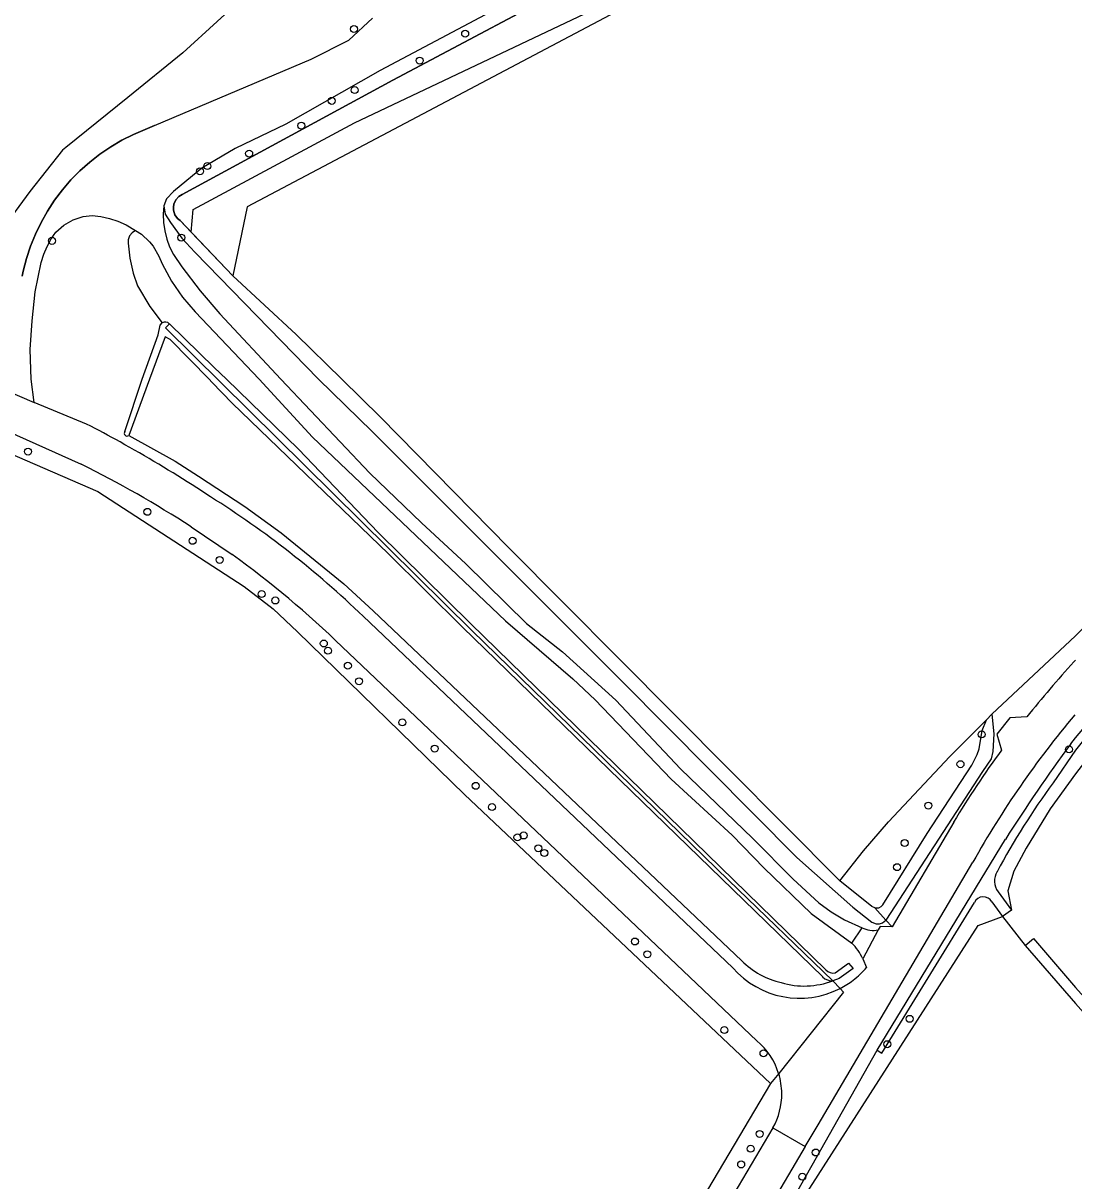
# Model space of a CAD drawing. Extents: x 160203 to 161526, y 379529 to 381797.
# Drawn here: x 160352.2 to 160499.8, y 380137.4 to 380300 of the extents above; entities that cross this region are included whole.
import ezdxf

# ---------------------------------------------------------------- set-up
doc = ezdxf.new("R2010")
doc.units = 0
for name, color, linetype in [('IMGEO_Boom', 7, 'Continuous'), ('IMGEO_Grasland_agrarisch', 7, 'Continuous'), ('IMGEO_Grasland_overig', 7, 'Continuous'), ('IMGEO_Groenvoorziening', 7, 'Continuous'), ('IMGEO_Hek', 7, 'Continuous'), ('IMGEO_Loofbos', 7, 'Continuous'), ('IMGEO_Rijbaan_lokaal_open', 7, 'Continuous'), ('IMGEO_Voetpad_onverhard', 7, 'Continuous'), ('IMGEO_Voetpad_open', 7, 'Continuous'), ('IMGEO_Waterloop', 7, 'Continuous')]:
    doc.layers.add(name, color=color, linetype=linetype)

msp = doc.modelspace()

# ---------------------------------------------------------------- linework, layer by layer
at = {"layer": 'IMGEO_Boom'}
for centre in [(160398.64, 380299.19), (160414.26, 380298.53), (160407.86, 380294.76), (160398.74, 380290.62), (160395.52, 380289.1), (160391.25, 380285.62), (160383.91, 380281.7), (160378.04, 380279.95), (160376.99, 380279.22), (160374.37, 380269.89), (160356.21, 380269.44), (160352.84, 380239.85), (160369.61, 380231.39), (160375.96, 380227.32), (160379.77, 380224.64), (160385.66, 380219.84), (160387.59, 380218.94), (160394.4, 380212.9), (160394.98, 380211.88), (160397.78, 380209.77), (160399.35, 380207.6), (160405.44, 380201.82), (160486.83, 380200.13), (160409.97, 380198.14), (160499.1, 380198.02), (160483.85, 380195.95), (160415.75, 380192.91), (160418.04, 380189.93), (160479.35, 380190.14), (160421.61, 380185.68), (160422.48, 380185.94), (160424.54, 380184.14), (160476.01, 380184.88), (160425.39, 380183.48), (160474.94, 380181.49), (160438.11, 380171.05), (160439.84, 380169.26), (160476.71, 380160.19), (160450.69, 380158.61), (160473.57, 380156.63), (160456.18, 380155.35), (160455.62, 380144.03), (160454.37, 380141.95), (160463.52, 380141.42), (160453.04, 380139.74), (160461.63, 380138.02)]:
    msp.add_circle(centre, 0.489, dxfattribs=at)
at = {"layer": 'IMGEO_Grasland_agrarisch'}
for points in [[(160488.28, 380202.97), (160500, 380213.96), (160536.75, 380250), (160569.66, 380282.2), (160629.02, 380340.26), (160630.62, 380341.83), (160648.01, 380358.08), (160657.08, 380367.01), (160675.12, 380384.28), (160690.5, 380399.79), (160703.76, 380412.84), (160702.84, 380413.86), (160743.68, 380453.92), (160786.3, 380496.09)], [(160466.92, 380179.55), (160470.22, 380183.76), (160473.72, 380187.85), (160482.35, 380197.04), (160487.5, 380202.19)], [(160487.5, 380202.19), (160488.28, 380202.97)], [(160457.16, 380151.09), (160427.02, 380100.25), (160397.18, 380050.75)]]:
    msp.add_lwpolyline(points, dxfattribs=at)
at = {"layer": 'IMGEO_Grasland_overig'}
for points in [[(160513.81, 380210.43), (160507.44, 380204.22), (160500, 380194.58), (160496.44, 380189.66), (160493.08, 380184.15), (160491.35, 380180.94), (160490.5, 380178.18), (160491.03, 380175.47)], [(160449.65, 380116.07), (160457.26, 380127.95), (160486.32, 380173.3), (160489.77, 380174.54)], [(160489.77, 380174.54), (160492.95, 380170.48)], [(160449.65, 380116.07), (160465.43, 380143.93), (160472.15, 380155.79)]]:
    msp.add_lwpolyline(points, dxfattribs=at)
at = {"layer": 'IMGEO_Groenvoorziening'}
for points in [[(160471.81, 380175.77), (160472.39, 380175.79), (160472.71, 380175.95), (160472.96, 380176.19), (160479.19, 380186.23), (160485.44, 380195.82), (160486.21, 380197.31), (160486.47, 380198.11), (160486.91, 380200.69), (160487.5, 380202.19)], [(160488.28, 380202.97), (160488.56, 380200.2), (160488.41, 380197.73), (160488.15, 380196.7), (160486.93, 380194.92), (160473.38, 380174.06)]]:
    msp.add_lwpolyline(points, dxfattribs=at)
at = {"layer": 'IMGEO_Hek'}
for points in [[(160496.55, 380341.98), (160495.66, 380341.13), (160493.71, 380339.62), (160491.62, 380338.33), (160489.4, 380337.26), (160404.11, 380291.99), (160374.48, 380275.96), (160374.04, 380275.69), (160373.6, 380275.2), (160373.33, 380274.6), (160373.26, 380274.17), (160373.28, 380273.73), (160373.48, 380273.1), (160373.86, 380272.57), (160374.2, 380272.29), (160381.63, 380264.51), (160390.51, 380256.28), (160396.93, 380250), (160402.38, 380244.66), (160420.34, 380226.4), (160466.92, 380179.55)], [(160370.63, 380285.65), (160367.67, 380284.4), (160366.03, 380283.58), (160364.46, 380282.66), (160362.95, 380281.63), (160361.51, 380280.51), (160360.14, 380279.29), (160358.86, 380277.99), (160357.67, 380276.6), (160356.57, 380275.15), (160355.56, 380273.62), (160354.67, 380272.03), (160353.87, 380270.38), (160353.19, 380268.69), (160352.62, 380266.95), (160352.16, 380265.18), (160352.02, 380264.48)], [(160334.72, 380245.43), (160339.37, 380244.11), (160342.41, 380243.01), (160362.65, 380234.25), (160383.2, 380220.88), (160387.3, 380217.77), (160390.71, 380214.53), (160414.16, 380191.71), (160457.16, 380151.09)]]:
    msp.add_lwpolyline(points, dxfattribs=at)
at = {"layer": 'IMGEO_Loofbos'}
for points in [[(160375.76, 380270.66), (160376.03, 380273.86), (160398.69, 380286.02), (160435.59, 380303.51), (160452.48, 380312.78), (160472.28, 380324.78), (160492.61, 380337.6), (160495.28, 380339.52), (160497.86, 380341.88), (160518.61, 380370.22), (160546.43, 380410.82), (160554.76, 380421.63), (160580.02, 380455.7)], [(160581.84, 380453.78), (160530.99, 380378.78), (160500.7, 380337.91), (160436.29, 380302.03), (160383.64, 380274.22), (160381.63, 380264.51)], [(160375.76, 380270.66), (160374.2, 380272.29), (160373.86, 380272.57), (160373.48, 380273.1), (160373.28, 380273.73), (160373.26, 380274.17), (160373.33, 380274.6), (160373.6, 380275.2), (160374.04, 380275.69), (160374.48, 380275.96), (160404.11, 380291.99), (160489.4, 380337.26), (160491.62, 380338.33), (160493.71, 380339.62), (160495.66, 380341.13), (160496.55, 380341.98), (160497.44, 380342.83), (160499.03, 380344.7), (160500.01, 380346.09), (160537.45, 380399.47), (160554.8, 380424.63)], [(160384.24, 380304.67), (160374.58, 380295.83), (160366.85, 380289.58), (160358.17, 380282.56), (160357.69, 380282.18), (160353.08, 380276.39), (160349.11, 380270.96), (160341.5, 380255.19), (160336.36, 380257.29)], [(160371.92, 380274.36), (160372.12, 380273.21), (160372.87, 380272.02), (160374.47, 380269.84), (160376.29, 380267.85), (160393.67, 380250), (160401.2, 380242.65), (160436.43, 380207.47), (160460.84, 380182.86), (160468.75, 380175.88), (160471.4, 380173.76), (160471.99, 380173.53), (160472.46, 380173.54), (160472.91, 380173.68), (160473.38, 380174.06)], [(160367.96, 380270.89), (160367.48, 380270.58), (160367.12, 380270.13), (160366.92, 380269.59), (160366.89, 380269.12), (160367.14, 380266.99), (160367.61, 380264.9), (160368.21, 380263.11), (160369.98, 380260.23), (160371.71, 380257.94)], [(160381.63, 380264.51), (160375.76, 380270.66)], [(160466.92, 380179.55), (160420.34, 380226.4), (160402.38, 380244.66), (160396.93, 380250), (160390.51, 380256.28), (160381.63, 380264.51)], [(160366.46, 380242.65), (160368.87, 380250), (160371.12, 380256.26), (160371.39, 380257.59), (160371.71, 380257.94)], [(160465.93, 380165.54), (160451.26, 380179.64), (160415.26, 380214.66), (160372.15, 380257.25), (160372.7, 380257.79)], [(160372.7, 380257.79), (160378.99, 380251.68), (160380.72, 380250), (160390.84, 380240.17), (160402.06, 380228.5), (160415.02, 380215.69), (160464.92, 380167.08)], [(160464.49, 380166.09), (160413.89, 380215.18), (160403.48, 380225.5), (160381.54, 380246.67), (160378.69, 380249.58), (160378.27, 380250), (160372.8, 380255.59), (160372.1, 380255.95), (160369.9, 380250), (160367, 380242.12)], [(160334.72, 380245.43), (160339.37, 380244.11), (160342.41, 380243.01), (160362.65, 380234.25), (160383.2, 380220.88), (160387.3, 380217.77), (160390.71, 380214.53), (160414.16, 380191.71), (160457.16, 380151.09)], [(160367, 380242.12), (160373.51, 380238.48), (160376.78, 380236.38), (160383.31, 380232.16), (160388.43, 380228.45), (160397.23, 380221.26), (160401.35, 380217.49), (160453.11, 380168.35)], [(160471.81, 380175.77), (160471.38, 380175.97), (160466.92, 380179.55)], [(160473.38, 380174.06), (160471.81, 380175.77)], [(160474.26, 380173.1), (160473.38, 380174.06)], [(160466.25, 380166.64), (160468.1, 380167.99), (160468.77, 380167.26), (160466.82, 380165.85), (160465.93, 380165.54)], [(160465.93, 380165.54), (160466.94, 380164.46)], [(160458.31, 380152.52), (160457.16, 380151.09)]]:
    msp.add_lwpolyline(points, dxfattribs=at)
for centre, radius, start, end in [((160372.11, 380257.24), 0.805, 43.777, 119.8976), ((160366.75, 380242.41), 0.378, 140.5277, 310.6559), ((160461.2, 380176.39), 11.4, 224.8213, 257.1729), ((160466.01, 380168.12), 1.51, 223.9995, 279.3893), ((160461.9, 380176.09), 11.29, 253.342, 290.9002), ((160465.8, 380167.37), 1.84, 224.3434, 274.0666)]:
    msp.add_arc(centre, radius, start, end, dxfattribs=at)
at = {"layer": 'IMGEO_Rijbaan_lokaal_open'}
for points in [[(160339.75, 380252.52), (160341.33, 380251.93), (160346.09, 380250), (160346.81, 380249.68), (160353.69, 380246.75)], [(160335.45, 380249.02), (160337.64, 380248.13), (160340.08, 380247.1), (160341.14, 380246.63), (160360.33, 380238.08)], [(160361.07, 380243.72), (160353.69, 380246.75)], [(160378.48, 380233.5), (160376.55, 380234.77)], [(160375.75, 380229.29), (160381.51, 380225.39)], [(160451.86, 380167.36), (160399.92, 380216.73)], [(160396.97, 380212.45), (160455.24, 380157.09)], [(160500, 380210.58), (160499.78, 380210.34)], [(160493.18, 380202.59), (160490.79, 380202.44), (160488.95, 380200.15), (160489.63, 380197.93)], [(160482.9, 380187.81), (160474.26, 380173.1)], [(160462.03, 380142.26), (160463.84, 380145.31), (160485.6, 380182.2)], [(160474.26, 380173.1), (160472.56, 380173.18), (160472.29, 380172.67)], [(160472.29, 380172.67), (160470.12, 380168.6)], [(160470.12, 380168.6), (160470.66, 380167.4)], [(160466.94, 380164.46), (160467.43, 380163.94), (160458.31, 380152.52)], [(160457.51, 380144.89), (160452.03, 380135.62), (160388.75, 380029.17), (160377.87, 380010.95), (160375.99, 380011.51), (160374.9, 380012.13)], [(160457.51, 380144.89), (160462.03, 380142.26)], [(160462.03, 380142.26), (160456.74, 380133.28), (160393.14, 380026.24)]]:
    msp.add_lwpolyline(points, dxfattribs=at)
for centre, radius, start, end in [((160270.81, 380069.27), 196.42, 61.0861, 62.6426), ((160274, 380075.3), 189.59, 57.2565, 61.0494), ((160288.79, 380094.6), 160.32, 57.1506, 63.4981), ((160306.92, 380119.94), 134.23, 46.1428, 57.7815), ((160301.29, 380113.86), 137.39, 45.8581, 54.2724), ((160661.92, 380065.33), 217.53, 138.1936, 140.8749), ((160602.61, 380116.53), 134.18, 139.9428, 150.6966), ((160588.46, 380124.9), 122.89, 143.5384, 149.2096), ((160461.24, 380175.49), 12.41, 220.891, 297.329), ((160461.25, 380175.49), 12.41, 307.3162, 319.3089), ((160461.23, 380175.5), 12.43, 297.3608, 307.346), ((160449.07, 380149.62), 9.68, 17.4208, 50.4215), ((160449.11, 380149.63), 9.64, 0.4712, 17.4259), ((160449.09, 380149.62), 9.66, 330.6383, 0.5252)]:
    msp.add_arc(centre, radius, start, end, dxfattribs=at)
at = {"layer": 'IMGEO_Voetpad_onverhard'}
for points in [[(160554.03, 380426.3), (160535.21, 380399.12), (160500, 380349.66), (160497.78, 380346.54), (160496.97, 380345.58), (160495.36, 380343.95), (160493.59, 380342.49), (160491.67, 380341.23), (160489.64, 380340.17), (160446.57, 380316.87), (160402.34, 380293.38), (160389.05, 380285.85), (160381.95, 380282.4), (160377.27, 380279.66), (160376.77, 380279.25), (160373.28, 380276.39), (160372.29, 380275.35), (160371.92, 380274.36)], [(160352.02, 380264.48), (160352.16, 380265.18), (160352.62, 380266.95), (160353.19, 380268.69), (160353.87, 380270.38), (160354.67, 380272.03), (160355.56, 380273.62), (160356.57, 380275.15), (160357.67, 380276.6), (160358.86, 380277.99), (160360.14, 380279.29), (160361.51, 380280.51), (160362.95, 380281.63), (160364.46, 380282.66), (160366.03, 380283.58), (160367.67, 380284.4), (160370.63, 380285.65), (160392.61, 380294.94), (160397.9, 380297.64), (160401.24, 380300.7)], [(160371.92, 380274.36), (160371.84, 380273.18), (160371.88, 380272), (160372.05, 380270.83), (160372.33, 380269.69), (160372.74, 380268.58), (160373.26, 380267.51), (160374.44, 380265.79), (160377.04, 380262.42), (160379.79, 380259.17), (160388.35, 380250), (160400.88, 380236.82), (160408.13, 380229.85), (160414.36, 380224.1), (160422.9, 380215.71), (160427.94, 380211.71), (160435.41, 380204.95), (160444.5, 380195.31), (160454.7, 380185.52), (160460.35, 380179.8), (160463.93, 380176.49), (160465.68, 380175.2), (160467.55, 380174.09), (160470.03, 380172.99)], [(160353.69, 380246.75), (160353.29, 380250), (160353.15, 380254.19), (160353.44, 380258.23), (160353.85, 380262.3), (160354.7, 380266.39), (160355.05, 380267.55), (160355.52, 380268.66), (160356.11, 380269.72), (160356.77, 380270.68), (160357.89, 380271.66), (160359.18, 380272.39), (160360.59, 380272.84), (160361.84, 380272.98), (160363.08, 380272.85), (160364.3, 380272.59), (160365.48, 380272.2), (160366.62, 380271.69), (160367.96, 380270.89)], [(160367.96, 380270.89), (160368.77, 380270.37), (160369.93, 380269.31), (160370.42, 380268.69), (160371.2, 380267.31), (160371.7, 380266.2), (160373, 380263.8), (160374.55, 380261.55), (160376.33, 380259.48), (160385.34, 380250), (160392.82, 380241.89), (160419.92, 380216.06), (160429.37, 380207.94), (160432.53, 380205.01), (160443.21, 380193.83), (160451.78, 380185.98), (160456.29, 380181.36), (160462.87, 380175), (160468.58, 380170.83)]]:
    msp.add_lwpolyline(points, dxfattribs=at)
at = {"layer": 'IMGEO_Voetpad_open'}
msp.add_lwpolyline([(160468.58, 380170.83), (160470.03, 380172.99)], dxfattribs=at)
for centre, radius, start, end in [((160471.64, 380176.2), 3.59, 243.3234, 280.4731), ((160463.98, 380166.01), 6.66, 22.9025, 46.3674)]:
    msp.add_arc(centre, radius, start, end, dxfattribs=at)
at = {"layer": 'IMGEO_Waterloop'}
for points in [[(160499.35, 380198.81), (160500, 380199.64), (160504.38, 380204.81), (160509.04, 380209.73), (160521.89, 380221.98), (160545.1, 380243.49), (160513.11, 380212.12), (160506.37, 380205.33), (160503.05, 380201.73), (160500, 380197.91), (160496.87, 380193.33)], [(160472.15, 380155.79), (160490.17, 380185.4)], [(160489.13, 380178.04), (160491.03, 380175.47)], [(160472.15, 380155.79), (160472.81, 380155.39), (160485.82, 380176.53)], [(160488.24, 380176.62), (160489.77, 380174.54)], [(160491.03, 380175.47), (160489.77, 380174.54)], [(160492.95, 380170.48), (160494.11, 380171.46), (160500, 380164.6), (160528.98, 380132.14), (160529.66, 380131.61), (160531.16, 380131.71), (160531.73, 380131.42), (160529.11, 380129.66)], [(160492.95, 380170.48), (160500, 380162.35), (160529.11, 380129.66)]]:
    msp.add_lwpolyline(points, dxfattribs=at)
for centre, radius, start, end in [((160676.92, 380067.52), 220.84, 143.5232, 147.7419), ((160584.7, 380129.14), 108.79, 143.8406, 151.6167), ((160491.15, 380179.55), 2.52, 148.6505, 216.7905), ((160487.05, 380176), 1.34, 27.388, 156.7214)]:
    msp.add_arc(centre, radius, start, end, dxfattribs=at)

doc.saveas('drawing.dxf')
